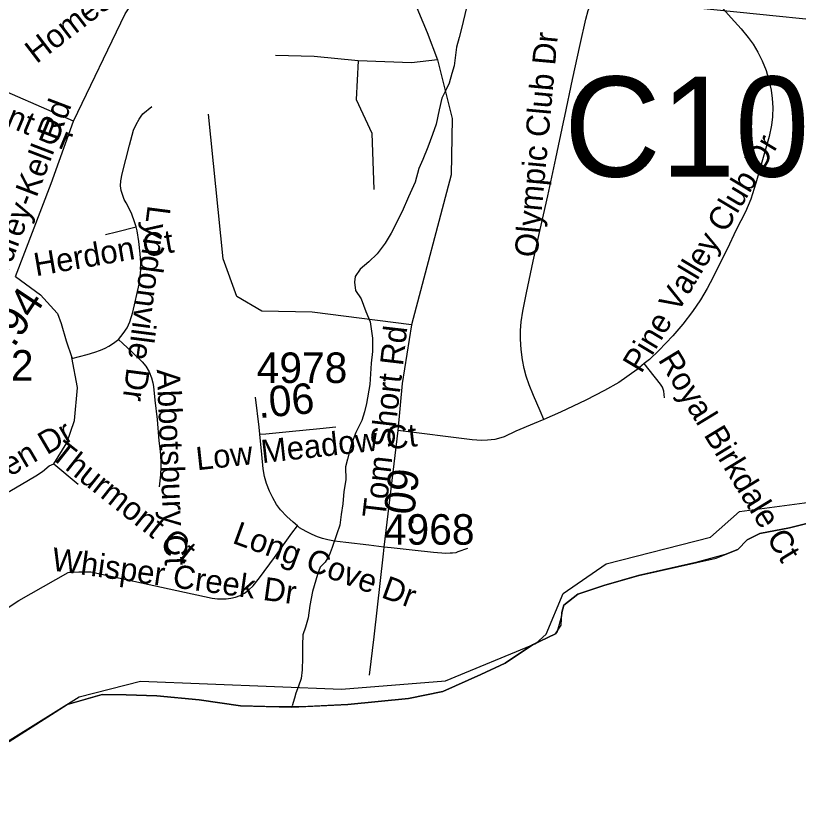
# Model space of a CAD drawing. Extents: x 1383679 to 1536984, y 460658 to 651027.
# Drawn here: x 1461906 to 1465116, y 470179 to 473477 of the extents above; entities that cross this region are included whole.
import ezdxf

# ---------------------------------------------------------------- set-up
doc = ezdxf.new("R2010")
doc.units = 0
for name, color, linetype in [('Default', 7, 'Continuous'), ('Exist Boundary Political City Limit New', 7, 'Continuous'), ('Exist Boundary Political CountyLine', 7, 'Continuous'), ('Exist Hydrographic Creek Single Shore', 7, 'Continuous'), ('Exist Hydrographic Misc Water Feature', 7, 'Continuous'), ('Exist Road Non-System Type 51', 7, 'Continuous'), ('Exist Road Non-System Type 51 Label', 7, 'Continuous'), ('Exist Road Secondary Mileage Hundredths English Label', 7, 'Continuous'), ('Exist Road Secondary Structure Culvert Number Label', 7, 'Continuous'), ('Exist Road Secondary Type 51 Attributed', 7, 'Continuous'), ('Exist Road Secondary Type 51 Label', 7, 'Continuous'), ('Exist Road Secondary Type 51 Number Label', 7, 'Continuous'), ('Exist Utilities Electrical Transmission Line', 7, 'Continuous'), ('Map Preparation Boundary City Limit Buffer Line', 7, 'Continuous')]:
    doc.layers.add(name, color=color, linetype=linetype)

msp = doc.modelspace()

# ---------------------------------------------------------------- linework, layer by layer
at = {"layer": 'Default'}
msp.add_lwpolyline([(1465290.2, 471432.7), (1465077, 471380), (1464956.5, 471356), (1464903.9, 471331.1), (1464865.4, 471291.8), (1464814.2, 471270.9), (1464694.1, 471237.2), (1464459.1, 471185.1), (1464316.2, 471143.6), (1464209.5, 471107.7), (1464152.8, 471062.7), (1464144.1, 471032.8), (1464143.4, 471018.5), (1464124.9, 470955.1), (1464118.6, 470945.3), (1464023.6, 470901), (1463912.2, 470825), (1463811.5, 470778.8), (1463656, 470709.5), (1463515.6, 470680.1), (1463267, 470656.7), (1463103, 470648.3), (1462976.1, 470646.6), (1462826.6, 470650.8), (1462657.1, 470675.8), (1462483.4, 470690.9), (1462357.4, 470695.2), (1462259.4, 470697), (1462116.5, 470655.6), (1461877.5, 470504)], dxfattribs=at)
at = {"layer": 'Exist Boundary Political City Limit New'}
msp.add_lwpolyline([(1465290.2, 471432.7), (1465077, 471380), (1464956.5, 471356), (1464903.9, 471331.1), (1464865.4, 471291.8), (1464814.2, 471270.9), (1464694.1, 471237.2), (1464459.1, 471185.1), (1464316.2, 471143.6), (1464209.5, 471107.7), (1464152.8, 471062.7), (1464144.1, 471032.8), (1464143.4, 471018.5), (1464124.9, 470955.1), (1464118.6, 470945.3), (1464023.6, 470901), (1463912.2, 470825), (1463811.5, 470778.8), (1463656, 470709.5), (1463515.6, 470680.1), (1463267, 470656.7), (1463103, 470648.3), (1462976.1, 470646.6), (1462826.6, 470650.8), (1462657.1, 470675.8), (1462483.4, 470690.9), (1462357.4, 470695.2), (1462259.4, 470697), (1462116.5, 470655.6), (1461877.5, 470504)], dxfattribs=at)
at = {"layer": 'Exist Boundary Political CountyLine'}
msp.add_lwpolyline([(1461877.5, 470504), (1462116.4, 470655.6), (1462259.3, 470697), (1462357.4, 470695.2), (1462483.3, 470690.9), (1462657.1, 470675.8), (1462826.7, 470650.7), (1463036.7, 470644.9), (1463267, 470656.7), (1463515.6, 470680.1), (1463656, 470709.5), (1463811.5, 470778.8), (1463912.3, 470825), (1464023.7, 470901), (1464118.6, 470945.3), (1464141.3, 470980.8), (1464144.2, 471032.8), (1464152.8, 471062.6), (1464209.5, 471107.7), (1464316.3, 471143.6), (1464459.2, 471185.1), (1464776.5, 471255.4), (1464865.3, 471291.8), (1464903.9, 471331.1), (1464956.4, 471356), (1465077, 471380), (1465318.1, 471439.6)], dxfattribs=at)
at = {"layer": 'Exist Hydrographic Creek Single Shore'}
msp.add_lwpolyline([(1461347.3, 470179.1), (1462165.2, 470687.8), (1462416.2, 470751.7), (1463241.2, 470718.7), (1463667.2, 470752.8), (1464037.3, 470906.3), (1464079.3, 470944.8), (1464149.2, 471110.7), (1464326.3, 471231.9), (1464753.3, 471341.5), (1464872.2, 471447.4), (1465323.2, 471507.3), (1465641.3, 471582.9), (1465958.3, 471560.2), (1466571.3, 471826.8), (1466856.3, 471886.7), (1467263.3, 471839.1), (1467304.3, 471753), (1467410.3, 471642.6), (1467616.3, 471530.1)], dxfattribs=at)
at = {"layer": 'Exist Hydrographic Misc Water Feature'}
msp.add_lwpolyline([(1463751.3, 473506.3), (1463733.8, 473431.2), (1463723.2, 473388.7), (1463712.4, 473349.6), (1463703, 473273.4), (1463692.4, 473241.7), (1463681.7, 473201.6), (1463671.2, 473178), (1463652.5, 473139.8), (1463641.7, 473092.5), (1463628.7, 473034.5), (1463613.8, 472991.3), (1463594.8, 472939.1), (1463573.9, 472889.5), (1463557.3, 472852.1), (1463542.2, 472795.8), (1463515.2, 472736.4), (1463490, 472675.4), (1463444.3, 472587.7), (1463419.6, 472546.3), (1463386.8, 472502.7), (1463352.2, 472469.7), (1463317.6, 472440.1), (1463297.1, 472410.1), (1463294.6, 472386.4), (1463297.9, 472352.6), (1463321.4, 472317.7), (1463340.4, 472265.7), (1463357.7, 472223.4), (1463368.4, 472156.7), (1463367.5, 472102.6), (1463362.6, 472055.1), (1463357, 471967.4), (1463343.6, 471889.7), (1463334.9, 471855.4), (1463324.3, 471819.6), (1463299.3, 471770), (1463280.5, 471720.3), (1463265.3, 471660.7), (1463256.8, 471630.5), (1463257.8, 471576.3), (1463250.8, 471528.9), (1463246, 471478.9), (1463239.3, 471434.7), (1463234.3, 471391.4), (1463221.7, 471355.5), (1463202.7, 471299.3), (1463190, 471265.9), (1463173.5, 471239.9), (1463153.2, 471218.2), (1463142.7, 471188.9), (1463121.4, 471118.7), (1463110.4, 471061.5), (1463103.4, 471011.6), (1463092.8, 470973.3), (1463082.1, 470941.4), (1463081.4, 470899.6), (1463080.4, 470847.9), (1463079.5, 470797.9), (1463074.9, 470761.9), (1463064.2, 470731.8), (1463053.7, 470702.4), (1463047.4, 470682), (1463038.8, 470650.2)], dxfattribs=at)
at = {"layer": 'Exist Road Non-System Type 51'}
for p, q in [((1463514.7, 473594.1), (1463591.9, 473409.6)), ((1463591.9, 473409.5), (1463634.8, 473297.9)), ((1463128.5, 473310.8), (1462969.8, 473315.1)), ((1463308.8, 473293.6), (1463128.7, 473310.8)), ((1463634.8, 473297.9), (1463527.8, 473285.1)), ((1463527.3, 473285), (1463308.8, 473293.6)), ((1462157.5, 471954.3), (1462134.3, 472077.6)), ((1462146.2, 471819.8), (1462157.5, 471953.4)), ((1462114.8, 471728.2), (1462146, 471819)), ((1462060.4, 471642), (1462114.5, 471727.5)), ((1462060.4, 471642), (1462160.4, 471559))]:
    msp.add_line(p, q, dxfattribs=at)
for points in [[(1464070.5, 471824.2), (1464055.8, 471859), (1464028.3, 471921.5), (1464009.7, 471966.2), (1463997.9, 472001.6), (1463989.8, 472032.4), (1463982.5, 472068.7), (1463977.1, 472110.6), (1463974.5, 472152.6), (1463974.9, 472187.8), (1463977.8, 472224.3), (1463984.1, 472268.3), (1463999.2, 472342.4), (1464026.8, 472472.1), (1464055.6, 472602.5), (1464086.5, 472740.3), (1464119.3, 472892.9), (1464151.2, 473041.7), (1464156.5, 473066), (1464187.9, 473217.3), (1464219.9, 473359.7), (1464242.8, 473463.5), (1464252.3, 473499.8), (1464263.9, 473528.4)], [(1464806, 473506.8), (1464838, 473469.2), (1464878.9, 473424.4), (1464907.5, 473389.6), (1464928, 473361.6), (1464947.8, 473329.3), (1464965, 473293.8), (1464981.6, 473253.4), (1464993, 473214.2), (1465001.8, 473173.7), (1465007, 473138.6), (1465009, 473102.7), (1465007.8, 473066), (1465007.7, 473064.2), (1465003.7, 473030.1), (1464994.1, 472983.3), (1464966.8, 472888.1), (1464940.1, 472792.3), (1464919.7, 472727.2), (1464896.6, 472675.1), (1464859.2, 472600.3), (1464821.8, 472521.4), (1464787.4, 472454.4), (1464764.1, 472406.6), (1464739.7, 472360.6), (1464712.6, 472314), (1464680.2, 472265.9), (1464640.2, 472214.1), (1464599.4, 472166.6), (1464541.2, 472106), (1464503.3, 472070.2), (1464482.2, 472052.7)], [(1463634.8, 473297.9), (1463694.9, 473057.4), (1463690.6, 472825.6), (1463527.6, 472211.5)], [(1463308.8, 473293.6), (1463300.2, 473134.7), (1463364.5, 472997.3), (1463373.1, 472765.5)], [(1462141.3, 473045.8), (1461759.4, 473212.4)], [(1462398.1, 472612.6), (1462392.4, 472634.2), (1462380.8, 472665.1), (1462370.1, 472688.1), (1462357.8, 472711), (1462350, 472725.7), (1462342.1, 472745.6), (1462336.8, 472761.5), (1462335.1, 472780.7), (1462335.9, 472801.8), (1462341, 472830.8), (1462370.7, 472947.6), (1462387.8, 473009.5), (1462398.5, 473032.9), (1462410.7, 473053.7), (1462419.6, 473066), (1462426.7, 473075.6), (1462462.8, 473105.8)], [(1463527.6, 472211.5), (1463120, 472263.1), (1462914.1, 472267.4), (1462811.1, 472327.5), (1462755.3, 472482.1), (1462695.3, 473074.6)], [(1462272.9, 472582.3), (1462317.7, 472592.6), (1462398.1, 472612.6)], [(1462325.7, 472150.9), (1462346, 472176.3), (1462361.3, 472199.9), (1462372.3, 472223.3), (1462385.4, 472264), (1462411.4, 472377.9), (1462415.6, 472410), (1462418, 472438.2), (1462418.1, 472466.4), (1462415.2, 472502.1), (1462409, 472552.8), (1462402.2, 472597), (1462398.1, 472612.6)], [(1461904.5, 472409.8), (1462006, 472334.4), (1462075, 472259.3), (1462075.5, 472258.5), (1462091.2, 472217.4), (1462111.6, 472146.1), (1462134.3, 472077.6), (1462135.4, 472073.2)], [(1463527.6, 472211.5), (1463489, 471971.1), (1463471.7, 471778.2)], [(1462135.4, 472073.2), (1462197.2, 472090.6), (1462229.1, 472099.9), (1462252, 472107.8), (1462270.9, 472116), (1462286, 472124.4), (1462301.2, 472133.8), (1462325.7, 472150.9)], [(1462325.7, 472150.9), (1462343.8, 472134.7), (1462382.1, 472099.7), (1462423.2, 472059.8), (1462437.7, 472042), (1462452.1, 472018.8), (1462462, 471993.9), (1462467.5, 471973.6), (1462470.3, 471958.9), (1462475.9, 471902.5), (1462484.4, 471823.1), (1462492.2, 471736.5), (1462496.5, 471694.2), (1462499.2, 471660.5), (1462499.2, 471629), (1462497.9, 471597.2), (1462493.2, 471548.1)], [(1464482.2, 472052.7), (1464452.5, 472028.1), (1464377.7, 471975.8), (1464319.7, 471942.4), (1464242.5, 471902.7), (1464138.7, 471853.8), (1464070.5, 471824.2)], [(1464564.9, 471912.2), (1464562.2, 471939.7), (1464556.8, 471956.8), (1464549.3, 471968.8), (1464502.1, 472027.6), (1464482.2, 472052.7)], [(1462905.5, 471763.9), (1462902.7, 471791.9), (1462888, 471915.2)], [(1464070.5, 471824.2), (1464030, 471806.7), (1463955.9, 471775.5), (1463907.1, 471752.8), (1463894.4, 471748), (1463869.5, 471742.5), (1463838.8, 471738.7), (1463814.9, 471738.1), (1463775.9, 471740.7), (1463471.7, 471778.2)], [(1463060.2, 471387.6), (1463042, 471402.7), (1463016.9, 471426.7), (1462990.9, 471453.8), (1462974.7, 471475.9), (1462958.5, 471502.8), (1462945.2, 471529.9), (1462933.6, 471561.2), (1462925.5, 471590.1), (1462919.4, 471622.2), (1462913.7, 471680.6), (1462905.5, 471763.9)], [(1461308.4, 471210.2), (1461332.2, 471217.2), (1461354.6, 471224.7), (1461373.3, 471232.7), (1461400.8, 471245.6), (1461438, 471263.2), (1461490.8, 471291.6), (1461551.1, 471325.2), (1461606.7, 471359.4), (1461652.3, 471388.9), (1461780.6, 471470.5), (1461847.9, 471510.5), (1461926.9, 471557.2), (1461987.6, 471592.9), (1462015, 471610.3), (1462042.3, 471633.6), (1462060.4, 471642)], [(1461656.8, 470910.7), (1461918, 471082.6), (1462120.1, 471197.3), (1462163.6, 471200.3), (1462213.3, 471200.3), (1462710.2, 471091.3), (1462731.9, 471089.1), (1462749.7, 471088.4), (1462767.4, 471089.3), (1462787.5, 471091.3), (1462805.7, 471096.1), (1462824.7, 471102.6), (1462842.4, 471112.7), (1462860.8, 471125.6), (1462879.1, 471142.6), (1462904.5, 471175.4), (1462965.3, 471258.5), (1463037.2, 471358), (1463060.2, 471387.6)], [(1463414.9, 471301), (1463352.1, 471308.2), (1463258.7, 471319.6), (1463211.3, 471325.4), (1463185, 471330.1), (1463163.4, 471336.4), (1463142.4, 471343.2), (1463120.1, 471353.2), (1463095.6, 471365.5), (1463069.1, 471380.3), (1463060.2, 471387.6)], [(1463414.9, 471301), (1463411.6, 471273), (1463373.1, 470932.7), (1463353.7, 470775.6)], [(1463757.8, 471294.6), (1463717.9, 471281.3), (1463708.8, 471277.8), (1463695.7, 471276.5), (1463685.9, 471275.5), (1463668.7, 471274.9), (1463617.8, 471278.4), (1463530.5, 471287.9), (1463443.7, 471297.7), (1463414.9, 471301)]]:
    msp.add_lwpolyline(points, dxfattribs=at)
for centre, start, end in [((1463588.9, 473408.3), 21.0212, 22.6973), ((1463128.4, 473307.5), 84.5553, 88.4503), ((1463527.4, 473288.3), 267.7522, 276.8488), ((1462154.3, 471953.7), 355.1397, 10.6541), ((1462142.9, 471820), 341.0444, 355.1397), ((1462111.7, 471729.2), 327.6744, 341.0444)]:
    msp.add_arc(centre, 3.28, start, end, dxfattribs=at)
at = {"layer": 'Exist Road Secondary Type 51 Attributed'}
msp.add_line((1463471.7, 471778.2), (1463414.9, 471301), dxfattribs=at)
for points in [[(1461904.5, 472409.8), (1462049.6, 472790.6), (1462141.3, 473045.8), (1462353.7, 473486), (1462583.9, 473829.3), (1462791, 474148.2), (1462816.2, 474187.9), (1463073.8, 474569.6)], [(1462905.5, 471763.9), (1462930.5, 471765.6), (1463025.8, 471774.8), (1463151.6, 471786.6), (1463217.2, 471793.4)]]:
    msp.add_lwpolyline(points, dxfattribs=at)
at = {"layer": 'Exist Utilities Electrical Transmission Line'}
msp.add_lwpolyline([(1461607.9, 474042.3), (1462317, 473863.2), (1462832.7, 473725.7), (1463044.2, 473695.9), (1463930.7, 473589.8), (1464861.4, 473494.6), (1465722.2, 473406.9), (1466744.7, 473308.3), (1467386, 473248.5), (1468129.9, 473178.7)], dxfattribs=at)
at = {"layer": 'Map Preparation Boundary City Limit Buffer Line'}
msp.add_lwpolyline([(1465290.2, 471432.7), (1465077, 471380), (1464956.5, 471356), (1464903.9, 471331.1), (1464865.4, 471291.8), (1464814.2, 471270.9), (1464694.1, 471237.2), (1464459.1, 471185.1), (1464316.2, 471143.6), (1464209.5, 471107.7), (1464152.8, 471062.7), (1464144.1, 471032.8), (1464143.4, 471018.5), (1464124.9, 470955.1), (1464118.6, 470945.3), (1464023.6, 470901), (1463912.2, 470825), (1463811.5, 470778.8), (1463656, 470709.5), (1463515.6, 470680.1), (1463267, 470656.7), (1463103, 470648.3), (1462976.1, 470646.6), (1462826.6, 470650.8), (1462657.1, 470675.8), (1462483.4, 470690.9), (1462357.4, 470695.2), (1462259.4, 470697), (1462116.5, 470655.6), (1461877.5, 470504)], dxfattribs=at)
msp.add_lwpolyline([(1465290.2, 471432.7), (1465077, 471380), (1464956.5, 471356), (1464903.9, 471331.1), (1464865.4, 471291.8), (1464814.2, 471270.9), (1464694.1, 471237.2), (1464459.1, 471185.1), (1464316.2, 471143.6), (1464209.5, 471107.7), (1464152.8, 471062.7), (1464144.1, 471032.8), (1464143.4, 471018.5), (1464124.9, 470955.1), (1464118.6, 470945.3), (1464023.6, 470901), (1463912.2, 470825), (1463811.5, 470778.8), (1463656, 470709.5), (1463515.6, 470680.1), (1463267, 470656.7), (1463103, 470648.3), (1462976.1, 470646.6), (1462826.6, 470650.8), (1462657.1, 470675.8), (1462483.4, 470690.9), (1462357.4, 470695.2), (1462259.4, 470697), (1462116.5, 470655.6), (1461877.5, 470504)], dxfattribs=at)

# ---------------------------------------------------------------- texts
at = {"layer": 'Exist Road Non-System Type 51 Label'}
for s, rotation, p in [('Homestead Pl', 37.5465, (1461989.8, 473279.2)), ('Olympic Club Dr', 84.7461, (1464044.2, 472485.4)), ('Longmont Dr', 337.3019, (1461436.6, 473205.9)), ('Pine Valley Club Dr', 59.0261, (1464469.8, 472009.1)), ('Lyndonville Dr', 262.6146, (1462446.5, 472703.8)), ('Herdon Ct', 9.8459, (1461987.7, 472410.5)), ('Royal Birkdale Ct', 301.3538, (1464536.6, 472068.8)), ('Abbotsbury Ct', 272.3502, (1462483.2, 472028.1)), ('Landing Green Dr', 30.408, (1461277, 471233.6)), ('Low Meadow Ct', 6.2311, (1462648.8, 471615.6)), ('Thurmont Ct', 321.6427, (1462042.3, 471670)), ('Long Cove Dr', 339.9461, (1462788.9, 471319)), ('Whisper Creek Dr', 352.0622, (1462048.3, 471205.9))]:
    msp.add_text(s, height=95, rotation=rotation, dxfattribs=at).set_placement(p)
at = {"layer": 'Exist Road Secondary Mileage Hundredths English Label'}
for s, rotation, p in [('.94', 56.3227, (1461897.2, 472115.5)), ('.06', 5.3532, (1462902.2, 471829.1)), ('.09', 83.2124, (1463532.7, 471383.3))]:
    msp.add_text(s, height=125, rotation=rotation, dxfattribs=at).set_placement(p)
at = {"layer": 'Exist Road Secondary Structure Culvert Number Label'}
msp.add_text('C1004', height=410.1, dxfattribs=at).set_placement((1464153.3, 472818.9))
at = {"layer": 'Exist Road Secondary Type 51 Label'}
for s, rotation, p in [('Ardrey-Kell Rd', 69.1458, (1461841.4, 472340.9)), ('Tom Short Rd', 83.407, (1463420.3, 471416.8))]:
    msp.add_text(s, height=95, rotation=rotation, dxfattribs=at).set_placement(p)
at = {"layer": 'Exist Road Secondary Type 51 Number Label'}
for s, p in [('3632', (1461605.9, 471983.1)), ('4978', (1462892.7, 471973.4)), ('4968', (1463414.3, 471310.8))]:
    msp.add_text(s, height=125, dxfattribs=at).set_placement(p)

doc.saveas('drawing.dxf')
